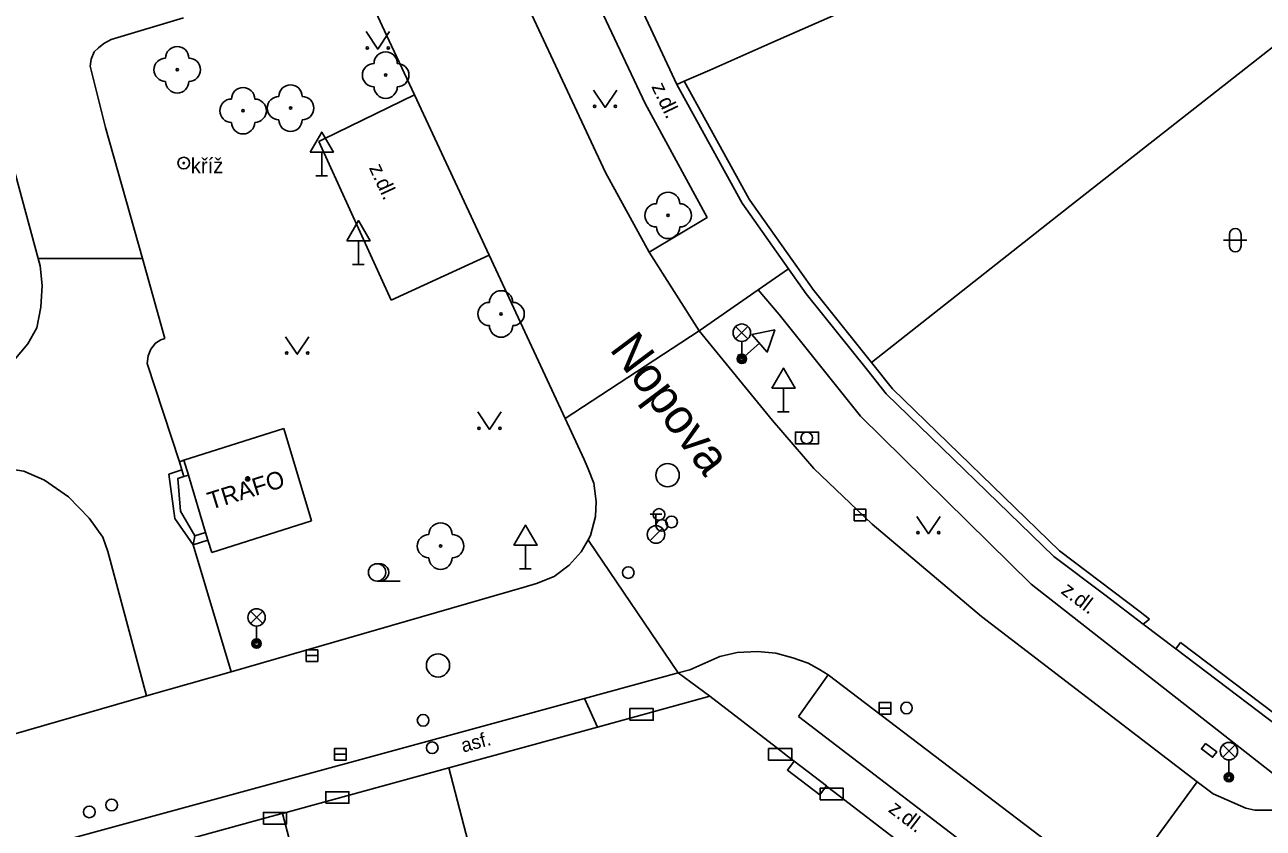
# Model space of a CAD drawing. Extents: x -596229 to -595156, y -1161237 to -1159376.
# Drawn here: x -595297.5 to -595244.3, y -1160695.3 to -1160660.8 of the extents above; entities that cross this region are included whole.
import ezdxf

# ---------------------------------------------------------------- set-up
doc = ezdxf.new("R2010")
doc.units = 0
for name, color, linetype in [('Level 22', 7, 'Continuous'), ('Level 24', 7, 'Continuous'), ('Level 25', 7, 'Continuous'), ('Level 26', 7, 'Continuous'), ('Level 27', 7, 'Continuous'), ('Level 28', 7, 'Continuous'), ('Level 31', 7, 'Continuous'), ('Level 33', 7, 'Continuous'), ('Level 34', 7, 'Continuous'), ('Level 36', 7, 'Continuous'), ('Level 39', 7, 'Continuous'), ('Nazvy ulic', 7, 'Continuous'), ('silnoproud - povrch.  znaky a  RIS  skut. velikost', 7, 'Continuous'), ('Specificka linie pasportu komunikaci', 7, 'Continuous'), ('TM - budovy zdene_ betonove - NP', 7, 'Continuous'), ('TM - budovy zdene_ betonove - VP', 7, 'Continuous'), ('TM - chodniky - VP', 7, 'Continuous'), ('TM - komunikace - VP', 7, 'Continuous'), ('TM - plot drateny_ kovovy - VP', 7, 'Continuous'), ('TM - podezdivka plotu - VP', 7, 'Continuous'), ('TM - popis objektu', 7, 'Continuous'), ('TM - popis povrchu', 7, 'Continuous'), ('TM - poznamka', 7, 'Continuous'), ('TM - rozhrani mezi zpev. plochami mezi sebou - VP', 7, 'Continuous'), ('TM - rozhrani ploch obecne - VP', 7, 'Continuous'), ('TM - vjezd na pozemek', 7, 'Continuous')]:
    doc.layers.add(name, color=color, linetype=linetype)

msp = doc.modelspace()

# ---------------------------------------------------------------- linework, layer by layer
at = {"layer": 'Level 22'}
for centre in [(-595290.98, -1160662.71), (-595282.02, -1160662.94), (-595288.15, -1160664.47), (-595286.11, -1160664.36), (-595269.88, -1160668.97), (-595277.06, -1160673.21), (-595279.66, -1160683.19)]:
    msp.add_circle(centre, 0.05, dxfattribs=at)
for centre, start, end in [((-595290.98, -1160662.21), 0, 180), ((-595291.48, -1160662.71), 90, 270), ((-595290.48, -1160662.71), 270, 90), ((-595282.02, -1160662.44), 0, 180), ((-595282.52, -1160662.94), 90, 270), ((-595281.52, -1160662.94), 270, 90), ((-595290.98, -1160663.21), 180, 0), ((-595286.11, -1160663.86), 0, 180), ((-595288.15, -1160663.97), 0, 180), ((-595286.61, -1160664.36), 90, 270), ((-595285.61, -1160664.36), 270, 90), ((-595282.02, -1160663.44), 180, 0), ((-595288.65, -1160664.47), 90, 270), ((-595287.65, -1160664.47), 270, 90), ((-595288.15, -1160664.97), 180, 0), ((-595286.11, -1160664.86), 180, 0), ((-595269.88, -1160668.47), 0, 180), ((-595270.38, -1160668.97), 90, 270), ((-595269.38, -1160668.97), 270, 90), ((-595269.88, -1160669.47), 180, 0), ((-595277.06, -1160672.71), 0, 180), ((-595277.56, -1160673.21), 90, 270), ((-595276.56, -1160673.21), 270, 90), ((-595277.06, -1160673.71), 180, 0), ((-595279.66, -1160682.69), 0, 180), ((-595280.16, -1160683.19), 90, 270), ((-595279.16, -1160683.19), 270, 90), ((-595279.66, -1160683.69), 180, 0)]:
    msp.add_arc(centre, 0.5, start, end, dxfattribs=at)
at = {"layer": 'Level 24'}
for points in [[(-595264.408, -1160678.789), (-595263.408, -1160678.789), (-595263.408, -1160678.289), (-595264.408, -1160678.289)], [(-595271.518, -1160690.679), (-595270.518, -1160690.679), (-595270.518, -1160690.179), (-595271.518, -1160690.179)], [(-595265.557, -1160692.398), (-595264.557, -1160692.398), (-595264.557, -1160691.898), (-595265.557, -1160691.898)], [(-595284.598, -1160694.249), (-595283.598, -1160694.249), (-595283.598, -1160693.749), (-595284.598, -1160693.749)], [(-595263.347, -1160694.098), (-595262.347, -1160694.098), (-595262.347, -1160693.598), (-595263.347, -1160693.598)], [(-595287.277, -1160695.138), (-595286.277, -1160695.138), (-595286.277, -1160694.638), (-595287.277, -1160694.638)]]:
    msp.add_lwpolyline(points, close=True, dxfattribs=at)
at = {"layer": 'Level 25'}
for radius in [0.25, 0.0303]:
    msp.add_circle((-595290.7, -1160666.72), radius, dxfattribs=at)
at = {"layer": 'Level 26'}
for centre in [(-595280.41, -1160690.68), (-595293.8, -1160694.32), (-595294.76, -1160694.62)]:
    msp.add_circle(centre, 0.25, dxfattribs=at)
at = {"layer": 'Level 27'}
for p, q in [((-595261.88, -1160681.85), (-595261.38, -1160681.85)), ((-595285.44, -1160687.9), (-595284.94, -1160687.9)), ((-595260.8, -1160690.16), (-595260.3, -1160690.16)), ((-595284.22, -1160692.14), (-595283.72, -1160692.14))]:
    msp.add_line(p, q, dxfattribs=at)
for points in [[(-595261.88, -1160682.1), (-595261.38, -1160682.1), (-595261.38, -1160681.6), (-595261.88, -1160681.6)], [(-595285.44, -1160688.15), (-595284.94, -1160688.15), (-595284.94, -1160687.65), (-595285.44, -1160687.65)], [(-595260.8, -1160690.41), (-595260.3, -1160690.41), (-595260.3, -1160689.91), (-595260.8, -1160689.91)], [(-595284.22, -1160692.39), (-595283.72, -1160692.39), (-595283.72, -1160691.89), (-595284.22, -1160691.89)]]:
    msp.add_lwpolyline(points, close=True, dxfattribs=at)
for centre in [(-595269.9, -1160680.14), (-595279.77, -1160688.32)]:
    msp.add_circle(centre, 0.5, dxfattribs=at)
at = {"layer": 'Level 28'}
for p, q in [((-595270.65, -1160681.815), (-595270.15, -1160681.815)), ((-595270.4, -1160682.315), (-595270.4, -1160681.815)), ((-595270.658, -1160682.962), (-595270.128, -1160682.432))]:
    msp.add_line(p, q, dxfattribs=at)
for centre, radius in [((-595270.27, -1160681.83), 0.25), ((-595269.73, -1160682.15), 0.25), ((-595270.4, -1160682.69), 0.375), ((-595270.15, -1160682.3), 0.25), ((-595271.59, -1160684.33), 0.25), ((-595259.63, -1160690.15), 0.25), ((-595280.02, -1160691.86), 0.25)]:
    msp.add_circle(centre, radius, dxfattribs=at)
at = {"layer": 'Level 31'}
msp.add_circle((-595263.92, -1160678.54), 0.25, dxfattribs=at)
at = {"layer": 'Level 33'}
for p, q in [((-595266.975, -1160674.28), (-595266.445, -1160673.75)), ((-595266.975, -1160673.75), (-595266.445, -1160674.28)), ((-595266.71, -1160674.39), (-595266.71, -1160675.14)), ((-595287.835, -1160686.52), (-595287.305, -1160685.99)), ((-595287.835, -1160685.99), (-595287.305, -1160686.52)), ((-595287.57, -1160686.63), (-595287.57, -1160687.38)), ((-595246.035, -1160692.27), (-595245.505, -1160691.74)), ((-595246.035, -1160691.74), (-595245.505, -1160692.27)), ((-595245.77, -1160692.38), (-595245.77, -1160693.13))]:
    msp.add_line(p, q, dxfattribs=at)
for centre, radius in [((-595266.71, -1160674.015), 0.375), ((-595266.71, -1160675.14), 0.2), ((-595266.71, -1160675.14), 0.145), ((-595266.71, -1160675.14), 0.0876), ((-595287.57, -1160686.255), 0.375), ((-595287.57, -1160687.38), 0.2), ((-595287.57, -1160687.38), 0.145), ((-595287.57, -1160687.38), 0.0876), ((-595245.77, -1160692.005), 0.375), ((-595245.77, -1160693.13), 0.2), ((-595245.77, -1160693.13), 0.145), ((-595245.77, -1160693.13), 0.0876)]:
    msp.add_circle(centre, radius, dxfattribs=at)
at = {"layer": 'Level 34'}
for p, q in [((-595284.77, -1160666.252), (-595284.77, -1160667.27)), ((-595285.02, -1160667.27), (-595284.52, -1160667.27)), ((-595283.19, -1160670.062), (-595283.19, -1160671.08)), ((-595283.44, -1160671.08), (-595282.94, -1160671.08)), ((-595265.944, -1160674.469), (-595266.71, -1160675.14)), ((-595266.875, -1160674.952), (-595266.545, -1160675.328)), ((-595264.92, -1160676.402), (-595264.92, -1160677.42)), ((-595265.17, -1160677.42), (-595264.67, -1160677.42)), ((-595276.01, -1160683.152), (-595276.01, -1160684.17)), ((-595276.26, -1160684.17), (-595275.76, -1160684.17))]:
    msp.add_line(p, q, dxfattribs=at)
for points in [[(-595285.27, -1160666.252), (-595284.27, -1160666.252), (-595284.77, -1160665.386)], [(-595283.69, -1160670.062), (-595282.69, -1160670.062), (-595283.19, -1160669.196)], [(-595266.274, -1160674.093), (-595265.615, -1160674.845), (-595265.293, -1160673.898)], [(-595265.42, -1160676.402), (-595264.42, -1160676.402), (-595264.92, -1160675.536)], [(-595276.51, -1160683.152), (-595275.51, -1160683.152), (-595276.01, -1160682.286)]]:
    msp.add_lwpolyline(points, close=True, dxfattribs=at)
at = {"layer": 'Level 36'}
for p, q in [((-595245.746, -1160669.786), (-595245.746, -1160670.286)), ((-595245.246, -1160669.786), (-595245.246, -1160670.286)), ((-595245.996, -1160670.036), (-595244.996, -1160670.036)), ((-595282.39, -1160684.695), (-595281.39, -1160684.695))]:
    msp.add_line(p, q, dxfattribs=at)
for points in [[(-595282.86, -1160661.07), (-595282.36, -1160661.82), (-595281.86, -1160661.07)], [(-595273.09, -1160663.58), (-595272.59, -1160664.33), (-595272.09, -1160663.58)], [(-595286.32, -1160674.19), (-595285.82, -1160674.94), (-595285.32, -1160674.19)], [(-595278.06, -1160677.42), (-595277.56, -1160678.17), (-595277.06, -1160677.42)], [(-595259.19, -1160681.91), (-595258.69, -1160682.66), (-595258.19, -1160681.91)]]:
    msp.add_lwpolyline(points, dxfattribs=at)
for centre, radius in [((-595282.81, -1160661.77), 0.05), ((-595281.911, -1160661.77), 0.05), ((-595273.04, -1160664.28), 0.05), ((-595272.141, -1160664.28), 0.05), ((-595286.27, -1160674.89), 0.05), ((-595285.371, -1160674.89), 0.05), ((-595278.01, -1160678.12), 0.05), ((-595277.111, -1160678.12), 0.05), ((-595259.14, -1160682.61), 0.05), ((-595258.241, -1160682.61), 0.05), ((-595282.39, -1160684.32), 0.375)]:
    msp.add_circle(centre, radius, dxfattribs=at)
for centre, radius, start, end in [((-595245.496, -1160669.786), 0.25, 0, 180), ((-595245.496, -1160670.286), 0.25, 180, 0), ((-595282.265, -1160684.32), 0.375, 260.4059, 99.5941)]:
    msp.add_arc(centre, radius, start, end, dxfattribs=at)
at = {"layer": 'Level 39'}
for radius in [0.09, 0.0398]:
    msp.add_circle((-595287.95, -1160680.3), radius, dxfattribs=at)
at = {"layer": 'silnoproud - povrch.  znaky a  RIS  skut. velikost'}
msp.add_lwpolyline([(-595246.77, -1160691.67), (-595246.29, -1160692.03), (-595246.47, -1160692.27), (-595246.95, -1160691.91), (-595246.77, -1160691.67)], dxfattribs=at)
at = {"layer": 'Specificka linie pasportu komunikaci'}
for points in [[(-595296.96, -1160670.83), (-595292.48, -1160670.82)], [(-595266, -1160672.17), (-595264.699, -1160671.269)], [(-595274.31, -1160677.7), (-595268.54, -1160673.94)], [(-595290.78, -1160679.91), (-595290.69, -1160680.2)], [(-595290.22, -1160682.75), (-595290.3, -1160683.13)], [(-595269.44, -1160688.64), (-595273.27, -1160682.99), (-595273.32, -1160682.92)], [(-595268.09, -1160689.64), (-595269.44, -1160688.64)], [(-595272.92, -1160690.97), (-595273.47, -1160689.74)], [(-595247.13, -1160693.32), (-595250.64, -1160698.13)]]:
    msp.add_lwpolyline(points, dxfattribs=at)
at = {"layer": 'TM - budovy zdene_ betonove - NP'}
for points in [[(-595263.36, -1160693.89), (-595264.75, -1160692.82), (-595264.46, -1160692.43)], [(-595263.36, -1160693.89), (-595263.07, -1160693.5)]]:
    msp.add_lwpolyline(points, dxfattribs=at)
at = {"layer": 'TM - budovy zdene_ betonove - VP'}
for points in [[(-595269.51, -1160663.34), (-595274.31, -1160653.06)], [(-595257.92, -1160658.24), (-595265.38, -1160661.52)], [(-595265.38, -1160661.52), (-595268.09, -1160662.72)], [(-595268.09, -1160662.72), (-595269.19, -1160663.2)], [(-595269.19, -1160663.2), (-595269.51, -1160663.34)], [(-595290.69, -1160679.5), (-595286.4, -1160678.14)], [(-595286.4, -1160678.14), (-595285.21, -1160682.11)], [(-595290.5, -1160680.14), (-595290.69, -1160679.5)], [(-595289.76, -1160682.61), (-595290.5, -1160680.14)], [(-595285.21, -1160682.11), (-595289.5, -1160683.47)], [(-595289.66, -1160682.94), (-595289.76, -1160682.61)], [(-595289.5, -1160683.47), (-595289.66, -1160682.94)], [(-595272.92, -1160690.97), (-595268.09, -1160689.64)], [(-595268.09, -1160689.64), (-595265.22, -1160691.85), (-595264.74, -1160692.22), (-595264.46, -1160692.43)], [(-595279.3, -1160692.72), (-595272.92, -1160690.97)], [(-595264.46, -1160692.43), (-595263.07, -1160693.5)], [(-595286.45, -1160694.68), (-595279.3, -1160692.72)], [(-595276.56, -1160703.3), (-595279.3, -1160692.72)], [(-595263.07, -1160693.5), (-595263.01, -1160693.55), (-595262.53, -1160693.92), (-595256.4, -1160698.63)], [(-595287.11, -1160694.86), (-595286.53, -1160694.7)], [(-595286.53, -1160694.7), (-595286.45, -1160694.68)], [(-595283.25, -1160706.84), (-595286.45, -1160694.68)], [(-595293.58, -1160696.63), (-595287.11, -1160694.86)]]:
    msp.add_lwpolyline(points, dxfattribs=at)
at = {"layer": 'TM - chodniky - VP'}
for points in [[(-595275.78, -1160653.72), (-595270.86, -1160664.16), (-595268.2, -1160669.06), (-595270.69, -1160670.55)], [(-595290.71, -1160660.47), (-595293.82, -1160661.41)], [(-595294.72, -1160662.55), (-595294.68, -1160662.26), (-595294.55, -1160661.94), (-595294.37, -1160661.77), (-595294.13, -1160661.58), (-595293.82, -1160661.41)], [(-595299.44, -1160662.62), (-595298.85, -1160663.88), (-595296.96, -1160670.83)], [(-595294.72, -1160662.55), (-595294.07, -1160665.19), (-595292.48, -1160670.82)], [(-595296.96, -1160670.83), (-595296.88, -1160671.14)], [(-595292.48, -1160670.82), (-595291.51, -1160674.26)], [(-595300.07, -1160676.15), (-595298.9, -1160675.79), (-595298.01, -1160675.21), (-595297.4, -1160674.49), (-595297.02, -1160673.8), (-595296.85, -1160672.91), (-595296.78, -1160671.99), (-595296.88, -1160671.14)], [(-595268.54, -1160673.94), (-595266, -1160672.17)], [(-595266, -1160672.17), (-595265.11, -1160673.23), (-595261.61, -1160677.61), (-595254.27, -1160684.83), (-595242.38, -1160694.14)], [(-595292.27, -1160675.34), (-595292.23, -1160675.01), (-595292.11, -1160674.72), (-595291.92, -1160674.46), (-595291.68, -1160674.32), (-595291.51, -1160674.26)], [(-595292.27, -1160675.34), (-595290.89, -1160679.56)], [(-595299.48, -1160679.86), (-595298.53, -1160679.83), (-595297.57, -1160679.97), (-595296.68, -1160680.35), (-595295.65, -1160681.07), (-595294.76, -1160681.99), (-595294.18, -1160682.81), (-595293.96, -1160683.42)], [(-595291.34, -1160680.09), (-595290.78, -1160679.91)], [(-595290.78, -1160679.91), (-595290.89, -1160679.56)], [(-595291.09, -1160682), (-595291.34, -1160680.09)], [(-595290.3, -1160683.13), (-595291.09, -1160682)], [(-595293.96, -1160683.42), (-595292.3, -1160689.63)], [(-595290.3, -1160683.13), (-595288.66, -1160688.59)], [(-595263, -1160688.73), (-595264.28, -1160690.52)], [(-595264.28, -1160690.52), (-595246.07, -1160704.45), (-595244.67, -1160702.66)]]:
    msp.add_lwpolyline(points, dxfattribs=at)
at = {"layer": 'TM - komunikace - VP'}
for points in [[(-595270.69, -1160670.55), (-595272.57, -1160667.13), (-595278.3, -1160654.84)], [(-595281.98, -1160661.22), (-595283.61, -1160657.71)], [(-595281.98, -1160661.22), (-595280.78, -1160663.79)], [(-595280.78, -1160663.79), (-595284.69, -1160665.7), (-595284.9, -1160665.8)], [(-595284.9, -1160665.8), (-595281.79, -1160672.61)], [(-595281.79, -1160672.61), (-595277.57, -1160670.68)], [(-595277.57, -1160670.68), (-595274.31, -1160677.7)], [(-595268.54, -1160673.94), (-595270.69, -1160670.55)], [(-595247.13, -1160693.32), (-595256.4, -1160686.22), (-595261.1, -1160682.24), (-595263.61, -1160679.86), (-595265.39, -1160677.79), (-595268.54, -1160673.94)], [(-595274.31, -1160677.7), (-595273.49, -1160679.47)], [(-595273.32, -1160682.92), (-595273.21, -1160682.74), (-595273, -1160681.92), (-595272.97, -1160681.27), (-595273.07, -1160680.48), (-595273.31, -1160679.87), (-595273.49, -1160679.47)], [(-595275.54, -1160684.8), (-595274.78, -1160684.49), (-595274.13, -1160684.01), (-595273.62, -1160683.43), (-595273.32, -1160682.92)], [(-595288.66, -1160688.59), (-595276.06, -1160684.95)], [(-595276.06, -1160684.95), (-595275.54, -1160684.8)], [(-595267.66, -1160687.94), (-595266.91, -1160687.77), (-595266.04, -1160687.72), (-595265.25, -1160687.8), (-595264.51, -1160687.99), (-595263.86, -1160688.22), (-595263.37, -1160688.49), (-595263, -1160688.73)], [(-595268.95, -1160688.51), (-595267.66, -1160687.94)], [(-595292.3, -1160689.63), (-595288.66, -1160688.59)], [(-595269.44, -1160688.64), (-595273.47, -1160689.74)], [(-595268.95, -1160688.51), (-595269.44, -1160688.64)], [(-595250.64, -1160698.13), (-595263, -1160688.73)], [(-595273.47, -1160689.74), (-595315.21, -1160701.12), (-595338.03, -1160707.3)], [(-595329.58, -1160699.69), (-595315.68, -1160696.38), (-595292.3, -1160689.63)], [(-595246.45, -1160693.84), (-595247.13, -1160693.32)], [(-595245.04, -1160694.46), (-595246.45, -1160693.84)], [(-595245.04, -1160694.46), (-595244.66, -1160694.54), (-595244.16, -1160694.55), (-595243.63, -1160694.54), (-595243.08, -1160694.4), (-595242.69, -1160694.3), (-595242.38, -1160694.14)]]:
    msp.add_lwpolyline(points, dxfattribs=at)
at = {"layer": 'TM - plot drateny_ kovovy - VP'}
for points in [[(-595261.13, -1160675.3), (-595252.61, -1160668.57), (-595231.7, -1160652.17)], [(-595266.39, -1160668.28), (-595269.19, -1160663.2)], [(-595263.66, -1160672.14), (-595263.72, -1160672.06), (-595264.49, -1160670.97), (-595266.26, -1160668.46), (-595266.39, -1160668.28)], [(-595261.13, -1160675.3), (-595263.66, -1160672.14)], [(-595249.18, -1160686.33), (-595249.58, -1160686.02), (-595253.05, -1160683.39), (-595260.23, -1160676.43), (-595261.13, -1160675.3)], [(-595242.09, -1160691.69), (-595247.85, -1160687.34)]]:
    msp.add_lwpolyline(points, dxfattribs=at)
at = {"layer": 'TM - podezdivka plotu - VP'}
for points in [[(-595266.7, -1160668.45), (-595269.51, -1160663.34)], [(-595264.7, -1160671.27), (-595266.7, -1160668.45)], [(-595263.94, -1160672.34), (-595264.7, -1160671.27)], [(-595261.31, -1160675.63), (-595263.94, -1160672.34)], [(-595260.5, -1160676.65), (-595261.31, -1160675.63)], [(-595253.29, -1160683.64), (-595260.5, -1160676.65)], [(-595251.11, -1160685.29), (-595253.29, -1160683.64)], [(-595249.45, -1160686.55), (-595251.11, -1160685.29)], [(-595249.18, -1160686.33), (-595249.45, -1160686.55)], [(-595248.05, -1160687.61), (-595247.85, -1160687.34)], [(-595242.3, -1160691.96), (-595248.05, -1160687.61)]]:
    msp.add_lwpolyline(points, dxfattribs=at)
at = {"layer": 'TM - rozhrani mezi zpev. plochami mezi sebou - VP'}
msp.add_lwpolyline([(-595277.57, -1160670.68), (-595280.78, -1160663.79)], dxfattribs=at)
at = {"layer": 'TM - rozhrani ploch obecne - VP'}
for points in [[(-595290.89, -1160679.56), (-595290.69, -1160679.5)], [(-595290.22, -1160682.75), (-595290.84, -1160681.69), (-595290.95, -1160680.28), (-595290.69, -1160680.2)], [(-595290.69, -1160680.2), (-595290.5, -1160680.14)], [(-595289.66, -1160682.94), (-595290.3, -1160683.13)], [(-595289.76, -1160682.61), (-595290.22, -1160682.75)]]:
    msp.add_lwpolyline(points, dxfattribs=at)
at = {"layer": 'TM - vjezd na pozemek'}
msp.add_lwpolyline([(-595249.45, -1160686.55), (-595248.05, -1160687.61)], dxfattribs=at)

# ---------------------------------------------------------------- texts
at = {"layer": 'Nazvy ulic'}
msp.add_text('Nopova', height=1.5, rotation=306.8526, dxfattribs=at).set_placement((-595272.428, -1160674.727))
at = {"layer": 'TM - popis objektu'}
msp.add_text('TRAFO', height=0.75, rotation=17.2625, dxfattribs=at).set_placement((-595289.54, -1160681.63))
at = {"layer": 'TM - popis povrchu'}
for s, height, rotation, p in [('z.dl.', 0.65, 295.3064, (-595270.61, -1160663.43)), ('z.dl.', 0.65, 294.7273, (-595282.75, -1160666.92)), ('z.dl.', 0.65, 322.7425, (-595253.03, -1160685.19)), ('asf.', 0.6, 15.1729, (-595278.69, -1160692.07)), ('z.dl.', 0.65, 322.5073, (-595260.45, -1160694.58))]:
    msp.add_text(s, height=height, rotation=rotation, dxfattribs=at).set_placement(p)
at = {"layer": 'TM - poznamka'}
msp.add_text('kříž', height=0.65, dxfattribs=at).set_placement((-595290.4, -1160667.16))

doc.saveas('drawing.dxf')
